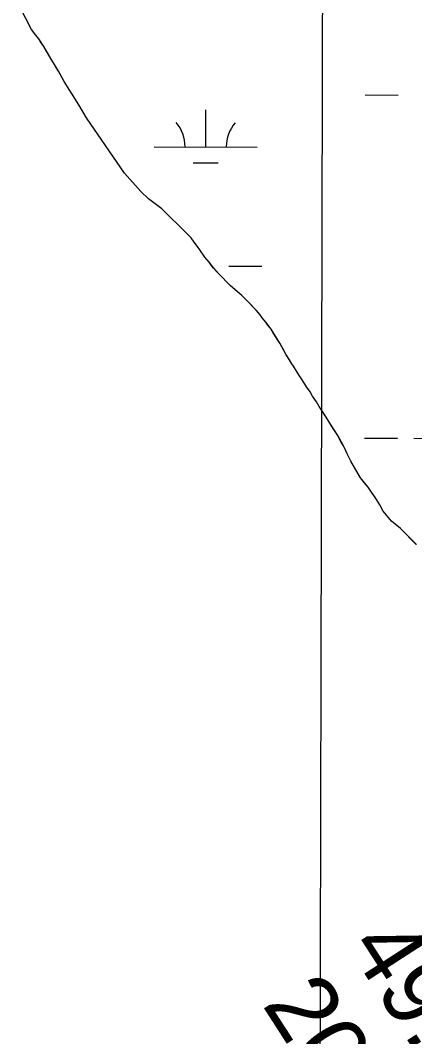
# Model space of a CAD drawing. Extents: x 3172297 to 3210190, y 958463 to 983887.
# Drawn here: x 3197145 to 3197527, y 979755 to 980740 of the extents above; entities that cross this region are included whole.
import ezdxf

# ---------------------------------------------------------------- set-up
doc = ezdxf.new("R2010")
doc.units = 0
for name, color, linetype in [('V-GRID-MAJR', 7, 'Continuous'), ('V-RIVR-RANG', 7, 'Continuous'), ('V-SITE-VEGE', 7, 'Continuous'), ('V-WETL-SWMP', 7, 'Continuous')]:
    doc.layers.add(name, color=color, linetype=linetype)

msp = doc.modelspace()

# ---------------------------------------------------------------- linework, layer by layer
at = {"layer": 'V-GRID-MAJR'}
msp.add_spline([(3197398.305, 963867.904), (3197412.4080000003, 969928.193), (3197426.518, 975991.567), (3197440.629, 982054.993), (3197440.636, 982058.025)], degree=3, dxfattribs=at)
at = {"layer": 'V-SITE-VEGE'}
for p, q in [((3197155.483, 980731.436), (3197144.505, 980752.8889999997)), ((3197159.687, 980726.196), (3197155.483, 980731.436)), ((3197162.307, 980722.4069999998), (3197159.687, 980726.196)), ((3197167.1890000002, 980715.0139999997), (3197162.307, 980722.4069999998)), ((3197174.502, 980702.941), (3197167.1890000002, 980715.0139999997)), ((3197176.585, 980699.1619999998), (3197174.502, 980702.941)), ((3197181.4590000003, 980691.054), (3197176.585, 980699.1619999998)), ((3197187.02, 980681.152), (3197181.4590000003, 980691.054)), ((3197201.128, 980658.4439999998), (3197187.02, 980681.152)), ((3197208.614, 980646.012), (3197201.128, 980658.4439999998)), ((3197245.629, 980592.2499999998), (3197208.614, 980646.012)), ((3197261.2430000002, 980574.697), (3197245.629, 980592.2499999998)), ((3197268.6350000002, 980567.621), (3197261.2430000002, 980574.697)), ((3197281.693, 980557.7819999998), (3197268.6350000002, 980567.621)), ((3197306.312, 980533.6629999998), (3197281.693, 980557.7819999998)), ((3197310.178, 980529.6780000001), (3197306.312, 980533.6629999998)), ((3197312.97, 980525.528), (3197310.178, 980529.6780000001)), ((3197316.12, 980521.375), (3197312.97, 980525.528)), ((3197318.565, 980517.9469999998), (3197316.12, 980521.375)), ((3197323.2770000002, 980510.912), (3197318.565, 980517.9469999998)), ((3197327.486, 980506.027), (3197323.2770000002, 980510.912)), ((3197331.862, 980500.4280000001), (3197327.486, 980506.027)), ((3197336.772, 980494.6410000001), (3197331.862, 980500.4280000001)), ((3197348.021, 980483.4009999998), (3197336.772, 980494.6410000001)), ((3197355.068, 980477.2220000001), (3197348.021, 980483.4009999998)), ((3197359.3000000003, 980473.7649999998), (3197355.068, 980477.2220000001)), ((3197362.4620000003, 980470.505), (3197359.3000000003, 980473.7649999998)), ((3197365.454, 980467.7810000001), (3197362.4620000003, 980470.505)), ((3197371.25, 980461.623), (3197365.454, 980467.7810000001)), ((3197376.861, 980455.11), (3197371.25, 980461.623)), ((3197378.96, 980452.2220000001), (3197376.861, 980455.11)), ((3197382.4620000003, 980447.885), (3197378.96, 980452.2220000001)), ((3197387.5330000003, 980441.0260000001), (3197382.4620000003, 980447.885)), ((3197396.073, 980427.505), (3197387.5330000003, 980441.0260000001)), ((3197401.982, 980417.062), (3197396.073, 980427.505)), ((3197407.5500000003, 980407.6949999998), (3197401.982, 980417.062)), ((3197409.295, 980405.17), (3197407.5500000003, 980407.6949999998)), ((3197412.7770000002, 980399.4019999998), (3197409.295, 980405.17)), ((3197415.22, 980395.796), (3197412.7770000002, 980399.4019999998)), ((3197416.961, 980392.912), (3197415.22, 980395.796)), ((3197421.843, 980385.341), (3197416.961, 980392.912)), ((3197425.335, 980380.2880000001), (3197421.843, 980385.341)), ((3197427.774, 980376.3259999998), (3197425.335, 980380.2880000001)), ((3197431.612, 980370.554), (3197427.774, 980376.3259999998)), ((3197434.224, 980366.231), (3197431.612, 980370.554)), ((3197436.843, 980362.4400000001), (3197434.224, 980366.231)), ((3197442.592, 980353.2509999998), (3197436.843, 980362.4400000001)), ((3197444.687, 980350.1829999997), (3197442.592, 980353.2509999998)), ((3197452.174, 980337.93), (3197444.687, 980350.1829999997)), ((3197457.735, 980328.0279999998), (3197452.174, 980337.93)), ((3197460.157, 980323.17), (3197457.735, 980328.0279999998)), ((3197461.364, 980320.296), (3197460.157, 980323.17)), ((3197464.827, 980313.2819999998), (3197461.364, 980320.296)), ((3197468.302, 980307.1579999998), (3197464.827, 980313.2819999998)), ((3197474.393, 980297.0700000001), (3197468.302, 980307.1579999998)), ((3197481.571, 980287.856), (3197474.393, 980297.0700000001)), ((3197489.778, 980275.949), (3197481.571, 980287.856)), ((3197493.091, 980270.9010000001), (3197489.778, 980275.949)), ((3197496.389, 980264.779), (3197493.091, 980270.9010000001)), ((3197504.449, 980255.018), (3197496.389, 980264.779)), ((3197512.91, 980247.926), (3197504.449, 980255.018)), ((3197528.38, 980232.5169999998), (3197512.91, 980247.926))]:
    msp.add_line(p, q, dxfattribs=at)
at = {"layer": 'V-WETL-SWMP'}
for p, q in [((3197155.4831287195, 980731.4360941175), (3197144.5061282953, 980752.8870938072)), ((3197159.687128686, 980726.1950940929), (3197155.4831287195, 980731.4360941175)), ((3197162.3061286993, 980722.4060941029), (3197159.687128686, 980726.1950940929)), ((3197164.049128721, 980719.7020941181), (3197162.3061286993, 980722.4060941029)), ((3197167.1901287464, 980715.013094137), (3197164.049128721, 980719.7020941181)), ((3197169.2801287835, 980711.5890941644), (3197167.190128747, 980715.013094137)), ((3197171.3691288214, 980708.1660941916), (3197169.2801287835, 980711.5890941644)), ((3197174.502128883, 980702.9410942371), (3197171.3691288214, 980708.1660941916)), ((3197176.5861289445, 980699.1610942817), (3197174.502128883, 980702.9410942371)), ((3197178.6751289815, 980695.7370943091), (3197176.5861289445, 980699.1610942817)), ((3197181.459129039, 980691.0530943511), (3197178.6751289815, 980695.7370943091)), ((3197183.0211290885, 980688.173094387), (3197181.459129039, 980691.0530943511)), ((3197187.0191291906, 980681.1510944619), (3197183.0211290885, 980688.173094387)), ((3197201.1291294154, 980658.443094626), (3197187.0191291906, 980681.1510944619)), ((3197478.900006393, 980668.1729186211), (3197510.8999071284, 980668.0937919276)), ((3197205.30812949, 980651.5960946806), (3197201.1291294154, 980658.443094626)), ((3197207.048129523, 980648.7130947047), (3197205.30812949, 980651.5960946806)), ((3197208.61312956, 980646.0120947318), (3197207.048129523, 980648.7130947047)), ((3197324.183019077, 980617.813336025), (3197324.272034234, 980653.813225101)), ((3197245.6291297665, 980592.250094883), (3197208.61312956, 980646.0120947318)), ((3197274.183174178, 980617.9369714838), (3197374.1828639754, 980617.6897005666)), ((3197312.1449009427, 980602.4120560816), (3197336.144826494, 980602.3527110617)), ((3197261.246129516, 980574.6960946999), (3197245.6291297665, 980592.250094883)), ((3197268.6351293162, 980567.6210945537), (3197261.2461295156, 980574.6960946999)), ((3197281.692128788, 980557.7820941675), (3197268.6351293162, 980567.6210945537)), ((3197306.312128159, 980533.6630937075), (3197281.692128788, 980557.7820941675)), ((3197310.178128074, 980529.6770936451), (3197306.312128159, 980533.6630937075)), ((3197312.9701280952, 980525.5280936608), (3197310.1781280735, 980529.6770936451)), ((3197316.119128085, 980521.3750936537), (3197312.9701280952, 980525.5280936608)), ((3197318.5651280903, 980517.9460936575), (3197316.119128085, 980521.3750936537)), ((3197323.2771281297, 980510.9120936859), (3197318.5651280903, 980517.9460936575)), ((3197325.383128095, 980508.5590936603), (3197323.2771281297, 980510.9120936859)), ((3197327.486128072, 980506.028093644), (3197325.383128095, 980508.5590936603)), ((3197329.586128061, 980503.3180936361), (3197327.486128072, 980506.028093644)), ((3197331.862128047, 980500.4270936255), (3197329.586128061, 980503.3180936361)), ((3197330.3358633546, 980502.3657716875), (3197330.4895764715, 980502.3653915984)), ((3197334.6681280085, 980497.1710935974), (3197331.862128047, 980500.4270936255)), ((3197346.4895268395, 980502.3258282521), (3197378.4894275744, 980502.2467015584)), ((3197336.7711279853, 980494.6400935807), (3197334.6681280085, 980497.1710935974)), ((3197348.0231277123, 980483.400093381), (3197336.7711279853, 980494.6400935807)), ((3197352.4271275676, 980479.5840932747), (3197348.0231277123, 980483.400093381)), ((3197355.068127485, 980477.2230932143), (3197352.4271275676, 980479.5840932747)), ((3197359.2991273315, 980473.7660931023), (3197355.068127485, 980477.2230932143)), ((3197362.4621272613, 980470.505093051), (3197359.2991273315, 980473.7660931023)), ((3197365.454127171, 980467.7810929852), (3197362.4621272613, 980470.505093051)), ((3197367.738127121, 980465.4260929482), (3197365.454127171, 980467.7810929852)), ((3197371.2501270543, 980461.6230928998), (3197367.738127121, 980465.4260929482)), ((3197373.353127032, 980459.0920928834), (3197371.2501270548, 980461.6230928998)), ((3197376.862126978, 980455.1110928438), (3197373.353127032, 980459.0920928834)), ((3197378.960126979, 980452.2230928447), (3197376.862126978, 980455.1110928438)), ((3197382.4631269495, 980447.8850928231), (3197378.9601269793, 980452.2230928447)), ((3197384.56112695, 980444.997092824), (3197382.4631269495, 980447.8850928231)), ((3197387.534126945, 980441.0240928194), (3197384.56112695, 980444.997092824)), ((3197389.2781269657, 980438.3200928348), (3197387.534126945, 980441.0240928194)), ((3197391.8911270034, 980434.1740928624), (3197389.2781269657, 980438.3200928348)), ((3197393.6321270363, 980431.2920928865), (3197391.8911270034, 980434.1740928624)), ((3197396.073127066, 980427.5060929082), (3197393.6321270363, 980431.2920928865)), ((3197397.635127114, 980424.626092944), (3197396.073127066, 980427.5060929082)), ((3197400.2441271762, 980420.123092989), (3197397.635127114, 980424.626092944)), ((3197401.9821272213, 980417.0620930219), (3197400.2441271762, 980420.123092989)), ((3197405.2871272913, 980411.4780930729), (3197401.9821272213, 980417.0620930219)), ((3197407.5501273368, 980407.6940931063), (3197405.2871272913, 980411.4780930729)), ((3197409.2961273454, 980405.1690931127), (3197407.5501273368, 980407.6940931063)), ((3197412.7771274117, 980399.4030931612), (3197409.2961273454, 980405.1690931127)), ((3197415.221127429, 980395.796093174), (3197412.7771274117, 980399.4030931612)), ((3197416.9621274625, 980392.9130931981), (3197415.221127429, 980395.796093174)), ((3197419.927127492, 980388.4050932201), (3197416.9621274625, 980392.9130931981)), ((3197421.8431275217, 980385.3410932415), (3197419.927127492, 980388.4050932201)), ((3197425.3361275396, 980380.2890932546), (3197421.8431275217, 980385.3410932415)), ((3197427.7741275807, 980376.3250932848), (3197425.336127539, 980380.2890932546)), ((3197431.612127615, 980370.5540933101), (3197427.774127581, 980376.3250932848)), ((3197434.223127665, 980366.2300933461), (3197431.612127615, 980370.5540933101)), ((3197436.8421276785, 980362.4410933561), (3197434.2231276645, 980366.2300933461)), ((3197439.28112772, 980358.4770933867), (3197436.842127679, 980362.4410933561)), ((3197442.5921277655, 980353.25009342), (3197439.28112772, 980358.4770933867)), ((3197444.6871277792, 980350.1830934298), (3197442.5921277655, 980353.25009342)), ((3197448.5171278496, 980343.8770934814), (3197444.6871277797, 980350.1830934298)), ((3197452.1741279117, 980337.9300935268), (3197448.5171278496, 980343.8770934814)), ((3197453.739127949, 980335.2280935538), (3197452.1741279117, 980337.9300935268)), ((3197455.9961280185, 980331.0880936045), (3197453.739127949, 980335.2280935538)), ((3197457.734128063, 980328.0270936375), (3197455.9961280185, 980331.0880936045)), ((3197478.0774197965, 980335.4989436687), (3197510.077320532, 980335.4198169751)), ((3197526.0772708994, 980335.3802536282), (3197558.077171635, 980335.301126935)), ((3197460.1581281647, 980323.1700937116), (3197457.734128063, 980328.0270936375)), ((3197461.3641282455, 980320.2960937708), (3197460.1581281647, 980323.1700937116)), ((3197464.8261283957, 980313.2810938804), (3197461.3641282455, 980320.2960937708)), ((3197468.302128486, 980307.1590939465), (3197464.8261283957, 980313.2810938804)), ((3197471.0861285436, 980302.4750939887), (3197468.302128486, 980307.1590939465)), ((3197474.3941286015, 980297.0690940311), (3197471.0861285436, 980302.4750939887)), ((3197477.8951285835, 980292.553094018), (3197474.3941286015, 980297.0690940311)), ((3197481.571128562, 980287.8560940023), (3197477.895128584, 980292.553094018)), ((3197485.5881285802, 980282.0820940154), (3197481.571128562, 980287.8560940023)), ((3197488.0321285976, 980278.4750940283), (3197485.5881285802, 980282.0820940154)), ((3197489.7781286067, 980275.949094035), (3197488.0321285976, 980278.4750940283)), ((3197493.092128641, 980270.9000940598), (3197489.7781286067, 980275.949094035)), ((3197496.389128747, 980264.7800941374), (3197493.092128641, 980270.9000940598)), ((3197504.450128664, 980255.0180940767), (3197496.389128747, 980264.7800941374)), ((3197512.909128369, 980247.9260938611), (3197504.450128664, 980255.0180940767)), ((3197528.3811279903, 980232.5160935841), (3197512.909128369, 980247.9260938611))]:
    msp.add_line(p, q, dxfattribs=at)
for centre, radius, start, end in [((3197268.941428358, 980618.4247374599), 35.24628790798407, 359.0865039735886, 40.630162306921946), ((3197379.4269578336, 980618.1515380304), 35.246287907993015, 139.08650100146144, 180.63015933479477)]:
    msp.add_arc(centre, radius, start, end, dxfattribs=at)

# ---------------------------------------------------------------- texts
at = {"layer": 'V-RIVR-RANG'}
for s, p in [('49.6', (3197461.125967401, 979842.5952272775)), ('20.7', (3197378.2372461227, 979786.6158268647))]:
    msp.add_text(s, height=67, rotation=302.83832571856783, dxfattribs=at).set_placement(p)

doc.saveas('drawing.dxf')
